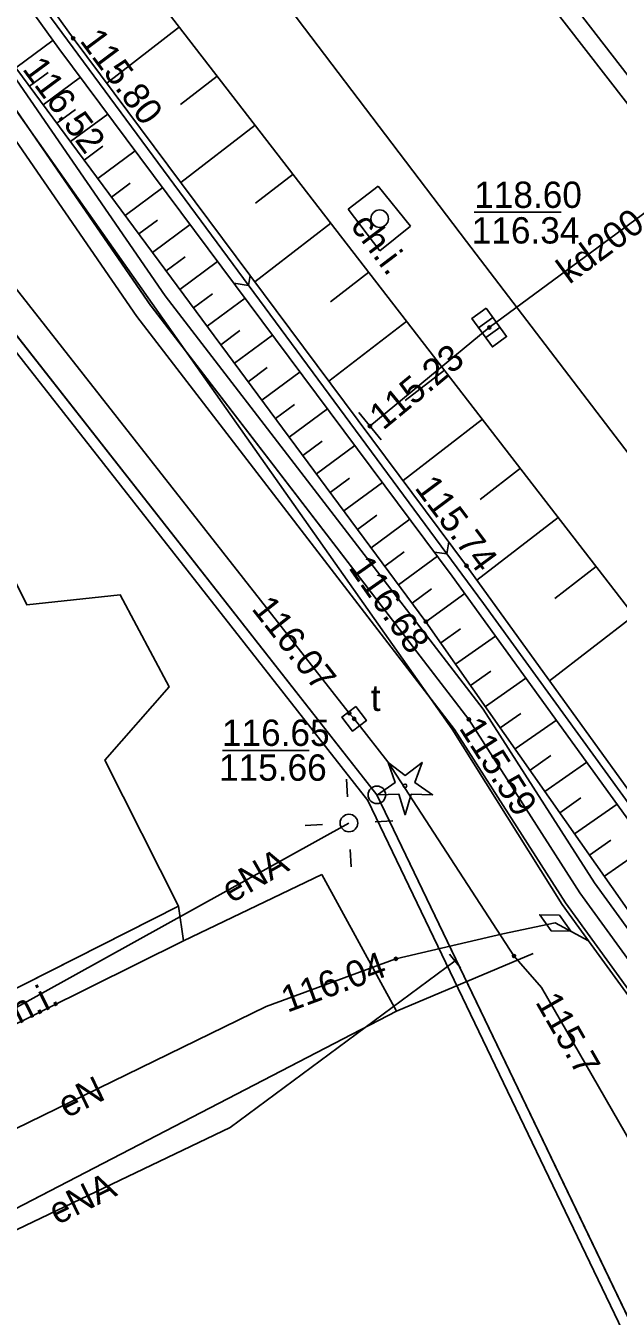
# Model space of a CAD drawing. Extents: x 6424617 to 6425697, y 5665845 to 5667190.
# Drawn here: x 6425330.11 to 6425346.98, y 5666962.13 to 5666998.88 of the extents above; entities that cross this region are included whole.
import ezdxf

# ---------------------------------------------------------------- set-up
doc = ezdxf.new("R2010")
doc.units = 0
for name, color, linetype in [('Warstwa 1', 7, 'Continuous'), ('Warstwa 10', 7, 'Continuous'), ('Warstwa 12', 7, 'Continuous'), ('Warstwa 13', 7, 'Continuous'), ('Warstwa 14', 7, 'Continuous'), ('Warstwa 15', 7, 'Continuous'), ('Warstwa 19', 7, 'Continuous'), ('Warstwa 2', 7, 'Continuous'), ('Warstwa 20', 7, 'Continuous'), ('Warstwa 21', 7, 'Continuous'), ('Warstwa 25', 7, 'Continuous'), ('Warstwa 4', 7, 'Continuous'), ('Warstwa 47', 7, 'Continuous'), ('Warstwa 5', 7, 'Continuous'), ('Warstwa 6', 7, 'Continuous'), ('Warstwa 61', 7, 'Continuous'), ('Warstwa 8', 7, 'Continuous'), ('Warstwa 9', 7, 'Continuous')]:
    doc.layers.add(name, color=color, linetype=linetype)

msp = doc.modelspace()

# ---------------------------------------------------------------- linework, layer by layer
at = {"layer": 'Warstwa 1'}
for p, q in [((6425316.39, 5667007.21), (6425340.11, 5666976.98)), ((6425316.39, 5667007.21), (6425340.11, 5666976.98)), ((6425340.11, 5666976.98), (6425352.9, 5666950.36)), ((6425340.11, 5666976.98), (6425352.9, 5666950.36))]:
    msp.add_line(p, q, dxfattribs=at)
msp.add_lwpolyline([(6425315.451, 5666980.315), (6425328.009, 5666986.633), (6425330.141, 5666982.389), (6425332.801, 5666982.675), (6425334.19, 5666980.058), (6425332.364, 5666977.97), (6425334.464, 5666973.805), (6425324.251, 5666968.648), (6425321.907, 5666967.486), (6425320.786, 5666969.715), (6425316.499, 5666978.233)], close=True, dxfattribs=at)
msp.add_circle((6425340.19, 5666993.39), 0.25, dxfattribs=at)
at = {"layer": 'Warstwa 10'}
msp.add_lwpolyline([(6425365.002, 5666813.998), (6425369.58, 5666830.63), (6425372.31, 5666841.36), (6425374.37, 5666850.14), (6425374.47, 5666862.67), (6425373.34, 5666884.86), (6425372.35, 5666897.94), (6425372.09, 5666921.2), (6425370.11, 5666938.36), (6425369.62, 5666940.17), (6425363.11, 5666950.45), (6425345.89, 5666974.19), (6425342.73, 5666979.13), (6425333.68, 5666990.9), (6425313.986, 5667019.515)], dxfattribs=at)
msp.add_lwpolyline([(6425340.126, 5666976.981), (6425340.628, 5666977.328), (6425340.426, 5666977.904), (6425340.911, 5666977.534), (6425341.396, 5666977.904), (6425341.194, 5666977.328), (6425341.696, 5666976.981), (6425341.086, 5666976.995), (6425340.911, 5666976.411), (6425340.736, 5666976.995)], close=True, dxfattribs=at)
for centre, radius in [((6425340.11, 5666976.98), 0.25), ((6425340.911, 5666977.236), 0.05)]:
    msp.add_circle(centre, radius, dxfattribs=at)
at = {"layer": 'Warstwa 12'}
for points in [[(6425346.14, 5666972.82), (6425345.39, 5666973.86), (6425342.25, 5666978.85), (6425313.979, 5667018.965)], [(6425464.654, 5666907.42), (6425437.078, 5666914.799), (6425417.814, 5666920.177), (6425402.666, 5666949.76), (6425401.834, 5666950.142), (6425366.69, 5666933.829), (6425365.771, 5666933.887), (6425355.729, 5666952.491), (6425344.802, 5666971.496), (6425344.013, 5666972.39), (6425340.424, 5666977.922), (6425339.576, 5666978.999), (6425339.462, 5666979.144), (6425339.323, 5666979.308), (6425317.451, 5667007.184), (6425317.021, 5667007.709), (6425316.481, 5667008.227), (6425313.859, 5667009.022)], [(6425349.48, 5666994.84), (6425343.31, 5666990.29), (6425339.91, 5666987.48)], [(6425320.251, 5666969.443), (6425321.835, 5666966.487), (6425339.313, 5666976.176)], [(6425345.19, 5666973.33), (6425343.7, 5666973.02), (6425340.65, 5666972.31), (6425336.96, 5666970.95), (6425328.6, 5666966.88), (6425322.68, 5666963.98), (6425322.2, 5666964.01), (6425322.02, 5666964.25), (6425320.57, 5666967.18), (6425320.68, 5666967.91), (6425320.79, 5666968.9), (6425320.459, 5666969.549)], [(6425346.14, 5666972.82), (6425345.19, 5666973.33)], [(6425553.71, 5666947.2), (6425549.6, 5666948.95), (6425497.24, 5666962.99), (6425496.43, 5666962.29), (6425494.49, 5666954.59), (6425489.02, 5666931.76), (6425484.64, 5666933.61), (6425476.81, 5666937.15), (6425438.84, 5666952.53), (6425435.57, 5666952.21), (6425429.97, 5666954.78), (6425402.11, 5666966.81), (6425387.27, 5666972.4), (6425380.77, 5666966.54), (6425363.64, 5666950.72), (6425363.13, 5666950.36), (6425362.37, 5666949.84), (6425357.72, 5666956.9), (6425346.14, 5666972.82)], [(6425313.284, 5666961.483), (6425315.438, 5666956.914), (6425317.589, 5666958.648), (6425322.901, 5666961.264), (6425335.928, 5666967.507), (6425342.336, 5666972.249)]]:
    msp.add_lwpolyline(points, dxfattribs=at)
at = {"layer": 'Warstwa 14'}
for p, q in [((6425345.355, 5666993.573), (6425342.882, 5666993.573)), ((6425338.181, 5666978.24), (6425335.713, 5666978.24))]:
    msp.add_line(p, q, dxfattribs=at)
for centre in [(6425343.31, 5666990.29), (6425339.91, 5666987.48), (6425339.323, 5666979.308), (6425339.462, 5666979.144), (6425342.73, 5666979.13), (6425340.65, 5666972.31), (6425344.013, 5666972.39)]:
    msp.add_circle(centre, 0.045, dxfattribs=at)
at = {"layer": 'Warstwa 19'}
msp.add_lwpolyline([(6425345.631, 5666973.094), (6425345.308, 5666973.55), (6425344.749, 5666973.566), (6425345.072, 5666973.11)], close=True, dxfattribs=at)
at = {"layer": 'Warstwa 2'}
msp.add_lwpolyline([(6425313.841, 5667007.532), (6425316.22, 5667006.94), (6425339.85, 5666976.82), (6425352.5, 5666950.5), (6425325.41, 5666937.52), (6425363.75, 5666857.98), (6425357.38, 5666841.7), (6425354.53, 5666835.73), (6425351.541, 5666814.161)], dxfattribs=at)
msp.add_circle((6425339.313, 5666976.176), 0.25, dxfattribs=at)
at = {"layer": 'Warstwa 20'}
msp.add_line((6425342.18, 5666972.444), (6425342.492, 5666972.054), dxfattribs=at)
for points in [[(6425314.103, 5667029.211), (6425315.581, 5667026.396), (6425321.09, 5667017.329), (6425326.707, 5667009.007), (6425332.328, 5667001.644), (6425369.012, 5666954.157), (6425382.127, 5666936.484), (6425388.892, 5666925.984), (6425393.247, 5666917.98), (6425397.216, 5666909.432), (6425400.558, 5666900.834), (6425403.756, 5666890.579), (6425406.309, 5666879.499), (6425407.78, 5666870.067), (6425408.67, 5666859.825), (6425408.853, 5666850.565), (6425408.345, 5666840.039), (6425407.685, 5666833.993), (6425407.004, 5666828.248), (6425405.898, 5666821.141), (6425404.522, 5666813.522)], [(6425393.298, 5666813.657), (6425395.438, 5666825.508), (6425396.774, 5666840.178), (6425397.83, 5666855.444), (6425397.308, 5666867.017), (6425395.387, 5666881.357), (6425392.961, 5666891.594), (6425389.511, 5666903.33), (6425384.19, 5666917.231), (6425380.005, 5666924.769), (6425372.43, 5666937.379), (6425363.259, 5666950.219), (6425359.316, 5666956.212), (6425352.524, 5666966.198), (6425341.504, 5666981.912), (6425329.825, 5666997.688), (6425317.161, 5667014.853), (6425313.991, 5667019.921)]]:
    msp.add_lwpolyline(points, dxfattribs=at)
at = {"layer": 'Warstwa 21'}
msp.add_line((6425340.228, 5666987.094), (6425339.592, 5666987.866), dxfattribs=at)
for points in [[(6425314.038, 5667023.847), (6425318.834, 5667016.073), (6425331.461, 5666998.529), (6425342.663, 5666983.502), (6425354.15, 5666967.599), (6425365.232, 5666951.474), (6425373.98, 5666938.422), (6425381.71, 5666925.538), (6425385.644, 5666917.945), (6425391.142, 5666903.901), (6425395.001, 5666891.557), (6425397.184, 5666881.754), (6425399.285, 5666866.812), (6425399.444, 5666855.685), (6425398.462, 5666840.068), (6425397.038, 5666824.899), (6425394.925, 5666813.637)], [(6425314.027, 5667022.896), (6425318.409, 5667015.8), (6425331.056, 5666998.236), (6425342.258, 5666983.209), (6425353.745, 5666967.307), (6425364.827, 5666951.201), (6425373.555, 5666938.149), (6425381.265, 5666925.286), (6425385.18, 5666917.733), (6425390.679, 5666903.729), (6425394.518, 5666891.426), (6425396.682, 5666881.663), (6425398.785, 5666866.781), (6425398.944, 5666855.694), (6425397.963, 5666840.107), (6425396.539, 5666824.968), (6425394.409, 5666813.644)]]:
    msp.add_lwpolyline(points, dxfattribs=at)
at = {"layer": 'Warstwa 25'}
for centre in [(6425331.461, 5666998.529), (6425342.663, 5666983.502), (6425341.504, 5666981.912)]:
    msp.add_circle(centre, 0.045, dxfattribs=at)
at = {"layer": 'Warstwa 4'}
for p, q in [((6425343.411, 5666990.578), (6425343.005, 5666990.286)), ((6425343.615, 5666990.294), (6425343.209, 5666990.002))]:
    msp.add_line(p, q, dxfattribs=at)
for points in [[(6425343.221, 5666990.842), (6425343.805, 5666990.03), (6425343.399, 5666989.738), (6425342.815, 5666990.55)], [(6425339.512, 5666979.494), (6425339.112, 5666979.194), (6425339.412, 5666978.794), (6425339.812, 5666979.094)]]:
    msp.add_lwpolyline(points, close=True, dxfattribs=at)
for points in [[(6425339.274, 5666976.925), (6425339.248, 5666977.424)], [(6425340.062, 5666976.215), (6425340.561, 5666976.241)], [(6425338.564, 5666976.137), (6425338.065, 5666976.111)], [(6425339.352, 5666975.427), (6425339.378, 5666974.928)], [(6425344.564, 5666972.46), (6425340.668, 5666970.819), (6425315.348, 5666957.685)]]:
    msp.add_lwpolyline(points, dxfattribs=at)
at = {"layer": 'Warstwa 47'}
msp.add_lwpolyline([(6425314.103, 5667029.211), (6425315.581, 5667026.396), (6425321.09, 5667017.329), (6425326.707, 5667009.007), (6425332.328, 5667001.644), (6425369.012, 5666954.157), (6425382.127, 5666936.484), (6425388.892, 5666925.984), (6425393.247, 5666917.98), (6425397.216, 5666909.432), (6425400.558, 5666900.834), (6425403.756, 5666890.579), (6425406.309, 5666879.499), (6425407.78, 5666870.067), (6425408.67, 5666859.825), (6425408.853, 5666850.565), (6425408.345, 5666840.039), (6425407.685, 5666833.993), (6425407.004, 5666828.248), (6425405.898, 5666821.141), (6425404.522, 5666813.522)], dxfattribs=at)
at = {"layer": 'Warstwa 6'}
for points in [[(6425269.791, 5667072.474), (6425266.76, 5667059.81), (6425286.52, 5667014.65), (6425316.39, 5667007.21), (6425340.11, 5666976.98), (6425352.9, 5666950.36), (6425325.81, 5666937.38), (6425364.08, 5666857.99), (6425356.96, 5666840.82), (6425355.995, 5666841.398), (6425351.457, 5666842.463), (6425289.177, 5666945.34), (6425291.964, 5666957.537), (6425280.019, 5666960.482), (6425262.733, 5666989.032), (6425234.439, 5667063.338), (6425238.455, 5667079.5)], [(6425493.084, 5667022.41), (6425437.407, 5666792.342), (6425392.62, 5666819.33), (6425356.96, 5666840.82), (6425364.08, 5666857.99), (6425325.81, 5666937.38), (6425352.9, 5666950.36), (6425340.11, 5666976.98), (6425316.39, 5667007.21), (6425286.52, 5667014.65), (6425266.76, 5667059.81), (6425269.791, 5667072.474)], [(6425342.223, 5667003.977), (6425349.026, 5666995.191), (6425349.392, 5666995.484), (6425349.93, 5666994.814), (6425349.857, 5666994.106), (6425364.374, 5666975.377), (6425364.688, 5666975.622), (6425365.236, 5666974.942), (6425365.155, 5666974.303), (6425375.829, 5666960.496), (6425375.433, 5666960.183)]]:
    msp.add_lwpolyline(points, dxfattribs=at)
at = {"layer": 'Warstwa 61'}
msp.add_lwpolyline([(6425313.986, 5667019.516), (6425314.387, 5667018.932), (6425333.673, 5666990.911), (6425333.688, 5666990.89), (6425342.73, 5666979.13), (6425345.89, 5666974.19), (6425363.11, 5666950.45), (6425369.62, 5666940.17), (6425370.11, 5666938.36), (6425372.09, 5666921.2), (6425372.35, 5666897.94), (6425373.34, 5666884.86), (6425374.47, 5666862.67), (6425374.37, 5666850.14), (6425372.31, 5666841.36), (6425369.581, 5666830.635), (6425369.579, 5666830.625), (6425365.037, 5666814.125), (6425365.002, 5666813.999)], dxfattribs=at)
at = {"layer": 'Warstwa 8'}
for p, q in [((6425333.449, 5667004.909), (6425338.049, 5666998.819)), ((6425341.827, 5667003.674), (6425375.433, 5666960.183)), ((6425338.049, 5666998.819), (6425342.665, 5666992.741)), ((6425342.665, 5666992.741), (6425347.296, 5666986.674)), ((6425334.602, 5666972.823), (6425338.541, 5666974.711)), ((6425338.541, 5666974.711), (6425340.668, 5666970.819)), ((6425325.228, 5666968.169), (6425334.602, 5666972.823)), ((6425315.348, 5666957.685), (6425340.668, 5666970.819))]:
    msp.add_line(p, q, dxfattribs=at)
msp.add_lwpolyline([(6425372.85, 5666897.962), (6425372.59, 5666921.232), (6425370.602, 5666938.455), (6425370.083, 5666940.374), (6425363.524, 5666950.731), (6425346.303, 5666974.472), (6425343.14, 5666979.418), (6425334.084, 5666991.194), (6425313.996, 5667020.382), (6425313.975, 5667018.649), (6425333.276, 5666990.606), (6425342.32, 5666978.842), (6425345.477, 5666973.908), (6425362.696, 5666950.169), (6425369.157, 5666939.966), (6425369.618, 5666938.265), (6425371.59, 5666921.168), (6425371.85, 5666897.918)], dxfattribs=at)
at = {"layer": 'Warstwa 9'}
for p, q in [((6425327.464, 5667003.674), (6425343.149, 5666982.426)), ((6425334.486, 5666998.851), (6425332.414, 5666997.25)), ((6425329.825, 5666997.688), (6425330.886, 5666998.472)), ((6425330.215, 5666997.162), (6425330.745, 5666997.554)), ((6425330.604, 5666996.636), (6425331.664, 5666997.421)), ((6425335.565, 5666997.454), (6425334.517, 5666996.644)), ((6425330.993, 5666996.11), (6425331.524, 5666996.504)), ((6425331.382, 5666995.585), (6425332.445, 5666996.372)), ((6425336.644, 5666996.057), (6425334.524, 5666994.42)), ((6425331.772, 5666995.059), (6425332.304, 5666995.453)), ((6425332.161, 5666994.533), (6425333.228, 5666995.323)), ((6425337.723, 5666994.66), (6425336.651, 5666993.832)), ((6425332.55, 5666994.007), (6425333.084, 5666994.403)), ((6425332.939, 5666993.481), (6425334.01, 5666994.274)), ((6425339.29, 5666993.66), (6425340.15, 5666994.32)), ((6425340.15, 5666994.32), (6425341.07, 5666993.18)), ((6425339.29, 5666993.66), (6425340.19, 5666992.47)), ((6425333.329, 5666992.955), (6425333.865, 5666993.352)), ((6425333.718, 5666992.429), (6425334.792, 5666993.224)), ((6425338.802, 5666993.264), (6425336.634, 5666991.589)), ((6425340.19, 5666992.47), (6425341.07, 5666993.18)), ((6425334.108, 5666991.904), (6425334.645, 5666992.302)), ((6425334.497, 5666991.378), (6425335.574, 5666992.175)), ((6425336.498, 5666991.771), (6425336.456, 5666991.492)), ((6425339.881, 5666991.868), (6425338.785, 5666991.021)), ((6425336.036, 5666991.556), (6425336.456, 5666991.492)), ((6425334.886, 5666990.852), (6425335.426, 5666991.251)), ((6425335.275, 5666990.326), (6425336.356, 5666991.126)), ((6425335.664, 5666989.8), (6425336.206, 5666990.201)), ((6425340.96, 5666990.471), (6425338.744, 5666988.759)), ((6425336.054, 5666989.274), (6425337.138, 5666990.077)), ((6425336.443, 5666988.748), (6425336.986, 5666989.15)), ((6425336.832, 5666988.222), (6425337.92, 5666989.028)), ((6425342.038, 5666989.074), (6425340.919, 5666988.209)), ((6425337.222, 5666987.696), (6425337.766, 5666988.1)), ((6425337.611, 5666987.171), (6425338.702, 5666987.979)), ((6425343.117, 5666987.677), (6425340.854, 5666985.929)), ((6425338, 5666986.645), (6425338.547, 5666987.05)), ((6425338.39, 5666986.119), (6425339.485, 5666986.929)), ((6425344.196, 5666986.28), (6425343.051, 5666985.396)), ((6425338.779, 5666985.593), (6425339.328, 5666985.999)), ((6425339.168, 5666985.067), (6425340.267, 5666985.88)), ((6425339.557, 5666984.541), (6425340.108, 5666984.948)), ((6425339.947, 5666984.015), (6425341.049, 5666984.831)), ((6425345.275, 5666984.884), (6425342.958, 5666983.094)), ((6425342.156, 5666984.182), (6425342.105, 5666983.841)), ((6425340.336, 5666983.489), (6425340.888, 5666983.898)), ((6425340.725, 5666982.964), (6425341.831, 5666983.782)), ((6425341.747, 5666983.895), (6425342.105, 5666983.841)), ((6425346.354, 5666983.488), (6425345.173, 5666982.575)), ((6425341.114, 5666982.438), (6425341.669, 5666982.843)), ((6425341.504, 5666981.912), (6425342.616, 5666982.714)), ((6425343.149, 5666982.426), (6425351.346, 5666971.122)), ((6425347.433, 5666982.091), (6425345.026, 5666980.231)), ((6425341.928, 5666981.308), (6425342.491, 5666981.708)), ((6425342.352, 5666980.703), (6425343.491, 5666981.502)), ((6425342.776, 5666980.098), (6425343.35, 5666980.501)), ((6425343.199, 5666979.494), (6425344.356, 5666980.306)), ((6425343.623, 5666978.89), (6425344.205, 5666979.299)), ((6425344.047, 5666978.286), (6425345.22, 5666979.109)), ((6425344.471, 5666977.682), (6425345.062, 5666978.096)), ((6425344.895, 5666977.077), (6425346.085, 5666977.912)), ((6425345.318, 5666976.472), (6425345.918, 5666976.893)), ((6425345.742, 5666975.868), (6425346.949, 5666976.715)), ((6425346.166, 5666975.263), (6425346.774, 5666975.69)), ((6425346.59, 5666974.659), (6425347.814, 5666975.518)), ((6425324.849, 5666968.95), (6425334.464, 5666973.805)), ((6425334.464, 5666973.805), (6425334.602, 5666972.823)), ((6425325.228, 5666968.169), (6425334.602, 5666972.823))]:
    msp.add_line(p, q, dxfattribs=at)
for points in [[(6425397.216, 5666909.432), (6425393.247, 5666917.98), (6425388.892, 5666925.984), (6425382.127, 5666936.484), (6425369.012, 5666954.157), (6425332.328, 5667001.644), (6425326.707, 5667009.007), (6425321.09, 5667017.329), (6425315.581, 5667026.396), (6425314.103, 5667029.211), (6425314.038, 5667023.847), (6425318.834, 5667016.073), (6425331.461, 5666998.529), (6425342.663, 5666983.502), (6425354.15, 5666967.599), (6425365.232, 5666951.474), (6425373.98, 5666938.422), (6425381.71, 5666925.538), (6425385.644, 5666917.945), (6425391.142, 5666903.901)], [(6425391.142, 5666903.901), (6425385.644, 5666917.945), (6425381.71, 5666925.538), (6425373.98, 5666938.422), (6425365.232, 5666951.474), (6425354.15, 5666967.599), (6425342.663, 5666983.502), (6425331.461, 5666998.529), (6425318.834, 5667016.073), (6425314.038, 5667023.847), (6425314.027, 5667022.896), (6425318.409, 5667015.8), (6425331.056, 5666998.236), (6425342.258, 5666983.209), (6425353.745, 5666967.307), (6425364.827, 5666951.201), (6425373.555, 5666938.149), (6425381.265, 5666925.286), (6425385.18, 5666917.733), (6425390.679, 5666903.729)], [(6425389.511, 5666903.33), (6425384.19, 5666917.231), (6425380.005, 5666924.769), (6425372.43, 5666937.379), (6425363.259, 5666950.219), (6425359.316, 5666956.212), (6425352.524, 5666966.198), (6425341.504, 5666981.912), (6425329.825, 5666997.688), (6425317.161, 5667014.853), (6425313.991, 5667019.921), (6425314.027, 5667022.896), (6425318.409, 5667015.8), (6425331.056, 5666998.236), (6425342.258, 5666983.209), (6425353.745, 5666967.307), (6425364.827, 5666951.201), (6425373.555, 5666938.149), (6425381.265, 5666925.286), (6425385.18, 5666917.733), (6425390.679, 5666903.729)]]:
    msp.add_lwpolyline(points, dxfattribs=at)

# ---------------------------------------------------------------- texts
at = {"layer": 'Warstwa 13'}
for s, rotation, p in [('kd200', 36.4057, (6425345.588, 5666991.505)), ('eNA', 29.6964, (6425335.965, 5666973.88)), ('eN', 25.9607, (6425331.269, 5666967.762)), ('eNA', 26.2988, (6425331.003, 5666964.719))]:
    msp.add_text(s, height=0.75, rotation=rotation, dxfattribs=at).set_placement(p)
at = {"layer": 'Warstwa 14'}
for s, p in [('116.34', (6425342.81, 5666992.683)), ('115.66', (6425335.614, 5666977.382))]:
    msp.add_text(s, height=0.75, dxfattribs=at).set_placement(p)
for s, rotation, p in [('115.23', 39.5742, (6425340.288, 5666987.346)), ('116.07', 308.1195, (6425336.518, 5666982.276)), ('115.59', 302.6077, (6425342.43, 5666978.883)), ('116.04', 20.2311, (6425337.559, 5666970.771)), ('115.7', 299.8976, (6425344.608, 5666971.08))]:
    msp.add_text(s, height=0.75, rotation=rotation, dxfattribs=at).set_placement(p)
at = {"layer": 'Warstwa 15'}
for s, p in [('118.60', (6425342.881, 5666993.697)), ('116.65', (6425335.695, 5666978.373))]:
    msp.add_text(s, height=0.75, dxfattribs=at).set_placement(p)
at = {"layer": 'Warstwa 25'}
for s, rotation, p in [('115.80', 306.7043, (6425331.628, 5666998.455)), ('116.52', 306.5152, (6425329.993, 5666997.651)), ('115.74', 306.7043, (6425341.164, 5666985.723)), ('116.68', 305.0427, (6425339.283, 5666983.45))]:
    msp.add_text(s, height=0.75, rotation=rotation, dxfattribs=at).set_placement(p)
at = {"layer": 'Warstwa 5'}
msp.add_text('t', height=0.75, dxfattribs=at).set_placement((6425339.935, 5666979.369))
at = {"layer": 'Warstwa 9'}
for rotation, p in [(307.0996, (6425339.332, 5666993.185)), (26.4019, (6425329.462, 5666970.217))]:
    msp.add_text('ch.i.', height=0.75, rotation=rotation, dxfattribs=at).set_placement(p)

doc.saveas('drawing.dxf')
